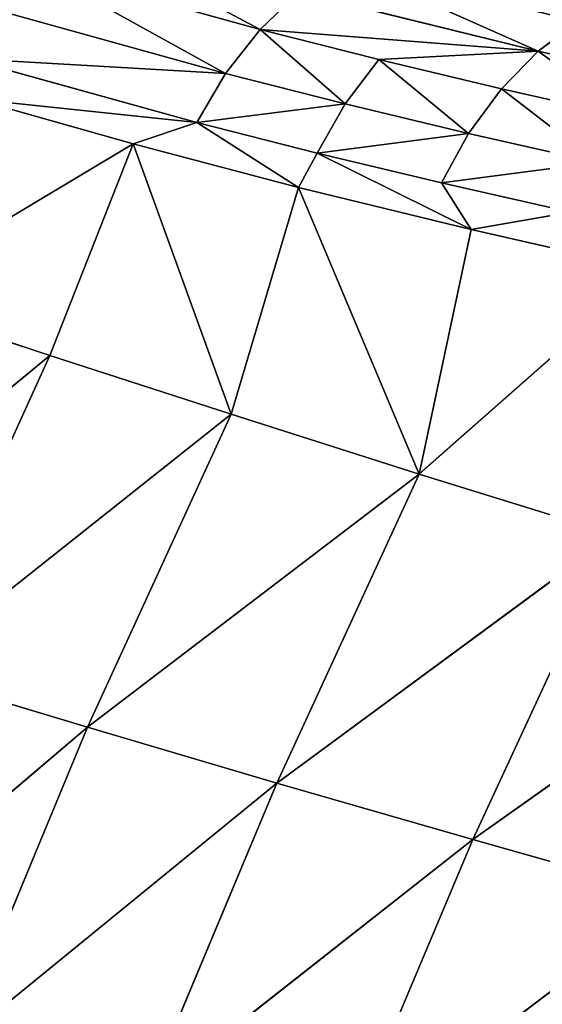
# Model space of a CAD drawing. Extents: x 0 to 605, y 0 to 400.
# Tile 362 of 656: x 42 to 51, y 266 to 282. Entities that reach past the tile are written whole.
import ezdxf

# ---------------------------------------------------------------- set-up
doc = ezdxf.new("R2010")
doc.units = 0
doc.header["$LTSCALE"] = 25.4
doc.layers.get('0').update_dxf_attribs({"linetype": 'CONTINUOUS'})

# ---------------------------------------------------------------- blocks, each defined once
blk = doc.blocks.new('ATLANTA610_-_S_STL')
at = {"color": 0}
for p, q in [((46.323, 82.377, 117.835), (42.526, 87.093, 116.782)), ((46.323, 82.377, 117.835), (42.526, 87.093, 116.782)), ((41.926, 86.8, 117.509), (45.75, 82.051, 118.569)), ((41.926, 86.8, 117.509), (45.75, 82.051, 118.569)), ((45.271, 81.825, 119.385), (41.425, 86.602, 118.319)), ((45.271, 81.825, 119.385), (41.425, 86.602, 118.319)), ((39.938, 85.961, 122.296), (42.828, 82.267, 123.259)), ((39.938, 85.961, 122.296), (42.828, 82.267, 123.259)), ((45.271, 81.825, 119.385), (41.576, 85.976, 118.997)), ((41.576, 85.976, 118.997), (44.212, 82.678, 119.741)), ((45.271, 81.825, 119.385), (41.576, 85.976, 118.997)), ((41.576, 85.976, 118.997), (44.212, 82.678, 119.741)), ((37.518, 85.908, 127.629), (42.828, 82.267, 123.259)), ((37.518, 85.908, 127.629), (42.828, 82.267, 123.259)), ((46.323, 82.377, 117.835), (46.97, 82.791, 117.216)), ((46.323, 82.377, 117.835), (46.97, 82.791, 117.216)), ((50.953, 78.393, 118.197), (46.97, 82.791, 117.216)), ((50.953, 78.393, 118.197), (46.97, 82.791, 117.216)), ((44.212, 82.678, 119.741), (42.828, 82.267, 123.259)), ((44.212, 82.678, 119.741), (42.828, 82.267, 123.259)), ((44.212, 82.678, 119.741), (45.271, 81.825, 119.385)), ((44.212, 82.678, 119.741), (46.965, 79.5, 120.464)), ((44.212, 82.678, 119.741), (45.271, 81.825, 119.385)), ((44.212, 82.678, 119.741), (46.965, 79.5, 120.464)), ((44.212, 82.678, 119.741), (45.841, 78.727, 124.236)), ((44.212, 82.678, 119.741), (45.841, 78.727, 124.236)), ((45.75, 82.051, 118.569), (46.323, 82.377, 117.835)), ((45.75, 82.051, 118.569), (46.323, 82.377, 117.835)), ((46.323, 82.377, 117.835), (50.953, 78.393, 118.197)), ((48.298, 80.131, 118.336), (46.323, 82.377, 117.835)), ((48.298, 80.131, 118.336), (46.323, 82.377, 117.835)), ((46.323, 82.377, 117.835), (50.953, 78.393, 118.197)), ((40.424, 82.214, 128.529), (42.828, 82.267, 123.259)), ((40.424, 82.214, 128.529), (42.828, 82.267, 123.259)), ((40.424, 82.214, 128.529), (45.841, 78.727, 124.236)), ((40.424, 82.214, 128.529), (45.841, 78.727, 124.236)), ((40.424, 82.214, 128.529), (43.454, 78.676, 129.441)), ((40.424, 82.214, 128.529), (43.454, 78.676, 129.441)), ((42.828, 82.267, 123.259), (45.841, 78.727, 124.236)), ((42.828, 82.267, 123.259), (45.841, 78.727, 124.236)), ((38.215, 82.169, 133.878), (43.454, 78.676, 129.441)), ((38.215, 82.169, 133.878), (43.454, 78.676, 129.441)), ((45.271, 81.825, 119.385), (45.75, 82.051, 118.569)), ((45.271, 81.825, 119.385), (45.75, 82.051, 118.569)), ((47.738, 79.789, 119.073), (45.75, 82.051, 118.569)), ((47.738, 79.789, 119.073), (45.75, 82.051, 118.569)), ((46.965, 79.5, 120.464), (45.271, 81.825, 119.385)), ((46.965, 79.5, 120.464), (45.271, 81.825, 119.385)), ((47.272, 79.55, 119.893), (45.271, 81.825, 119.385)), ((47.272, 79.55, 119.893), (45.271, 81.825, 119.385)), ((48.298, 80.131, 118.336), (47.738, 79.789, 119.073)), ((48.298, 80.131, 118.336), (47.738, 79.789, 119.073)), ((50.339, 77.943, 118.825), (48.298, 80.131, 118.336)), ((48.298, 80.131, 118.336), (50.953, 78.393, 118.197)), ((48.298, 80.131, 118.336), (50.953, 78.393, 118.197)), ((50.339, 77.943, 118.825), (48.298, 80.131, 118.336)), ((47.738, 79.789, 119.073), (47.272, 79.55, 119.893)), ((47.738, 79.789, 119.073), (47.272, 79.55, 119.893)), ((47.738, 79.789, 119.073), (49.794, 77.585, 119.565)), ((47.738, 79.789, 119.073), (49.794, 77.585, 119.565)), ((46.965, 79.5, 120.464), (45.841, 78.727, 124.236)), ((46.965, 79.5, 120.464), (45.841, 78.727, 124.236)), ((47.272, 79.55, 119.893), (46.965, 79.5, 120.464)), ((47.272, 79.55, 119.893), (46.965, 79.5, 120.464)), ((46.965, 79.5, 120.464), (49.835, 76.445, 121.164)), ((48.972, 75.345, 125.229), (46.965, 79.5, 120.464)), ((46.965, 79.5, 120.464), (49.835, 76.445, 121.164)), ((48.972, 75.345, 125.229), (46.965, 79.5, 120.464)), ((49.34, 77.332, 120.388), (47.272, 79.55, 119.893)), ((47.272, 79.55, 119.893), (49.835, 76.445, 121.164)), ((47.272, 79.55, 119.893), (49.835, 76.445, 121.164)), ((49.34, 77.332, 120.388), (47.272, 79.55, 119.893)), ((50.953, 78.393, 118.197), (51.611, 78.916, 117.706)), ((50.953, 78.393, 118.197), (51.611, 78.916, 117.706)), ((41.258, 78.633, 134.724), (43.454, 78.676, 129.441)), ((41.258, 78.633, 134.724), (43.454, 78.676, 129.441)), ((41.258, 78.633, 134.724), (46.602, 75.296, 130.367)), ((41.258, 78.633, 134.724), (46.602, 75.296, 130.367)), ((43.454, 78.676, 129.441), (45.841, 78.727, 124.236)), ((43.454, 78.676, 129.441), (45.841, 78.727, 124.236)), ((43.454, 78.676, 129.441), (48.972, 75.345, 125.229)), ((43.454, 78.676, 129.441), (48.972, 75.345, 125.229)), ((43.454, 78.676, 129.441), (46.602, 75.296, 130.367)), ((43.454, 78.676, 129.441), (46.602, 75.296, 130.367)), ((45.841, 78.727, 124.236), (48.972, 75.345, 125.229)), ((45.841, 78.727, 124.236), (48.972, 75.345, 125.229)), ((50.339, 77.943, 118.825), (50.953, 78.393, 118.197)), ((50.339, 77.943, 118.825), (50.953, 78.393, 118.197)), ((53.06, 76.265, 118.672), (50.953, 78.393, 118.197)), ((53.06, 76.265, 118.672), (50.953, 78.393, 118.197)), ((50.339, 77.943, 118.825), (49.794, 77.585, 119.565)), ((50.339, 77.943, 118.825), (49.794, 77.585, 119.565)), ((52.463, 75.797, 119.303), (50.339, 77.943, 118.825)), ((52.463, 75.797, 119.303), (50.339, 77.943, 118.825)), ((49.794, 77.585, 119.565), (49.34, 77.332, 120.388)), ((49.794, 77.585, 119.565), (49.34, 77.332, 120.388)), ((49.794, 77.585, 119.565), (51.934, 75.423, 120.048)), ((49.794, 77.585, 119.565), (51.934, 75.423, 120.048)), ((51.493, 75.157, 120.873), (49.34, 77.332, 120.388)), ((49.34, 77.332, 120.388), (49.835, 76.445, 121.164)), ((49.34, 77.332, 120.388), (49.835, 76.445, 121.164)), ((51.493, 75.157, 120.873), (49.34, 77.332, 120.388)), ((49.835, 76.445, 121.164), (48.972, 75.345, 125.229)), ((49.835, 76.445, 121.164), (48.972, 75.345, 125.229)), ((51.493, 75.157, 120.873), (49.835, 76.445, 121.164)), ((49.835, 76.445, 121.164), (52.817, 73.516, 121.842)), ((51.493, 75.157, 120.873), (49.835, 76.445, 121.164)), ((49.835, 76.445, 121.164), (52.817, 73.516, 121.842)), ((46.602, 75.296, 130.367), (48.972, 75.345, 125.229)), ((46.602, 75.296, 130.367), (48.972, 75.345, 125.229)), ((52.817, 73.516, 121.842), (48.972, 75.345, 125.229)), ((48.972, 75.345, 125.229), (52.217, 72.122, 126.236)), ((52.817, 73.516, 121.842), (48.972, 75.345, 125.229)), ((48.972, 75.345, 125.229), (52.217, 72.122, 126.236)), ((44.421, 75.257, 135.582), (46.602, 75.296, 130.367)), ((44.421, 75.257, 135.582), (46.602, 75.296, 130.367)), ((44.421, 75.257, 135.582), (49.865, 72.077, 131.307)), ((44.421, 75.257, 135.582), (49.865, 72.077, 131.307)), ((46.602, 75.296, 130.367), (52.217, 72.122, 126.236)), ((46.602, 75.296, 130.367), (52.217, 72.122, 126.236)), ((46.602, 75.296, 130.367), (49.865, 72.077, 131.307)), ((46.602, 75.296, 130.367), (49.865, 72.077, 131.307)), ((47.698, 72.041, 136.453), (49.865, 72.077, 131.307)), ((47.698, 72.041, 136.453), (49.865, 72.077, 131.307)), ((47.698, 72.041, 136.453), (53.238, 69.02, 132.261)), ((47.698, 72.041, 136.453), (53.238, 69.02, 132.261)), ((49.865, 72.077, 131.307), (52.217, 72.122, 126.236)), ((49.865, 72.077, 131.307), (52.217, 72.122, 126.236)), ((49.865, 72.077, 131.307), (55.571, 69.062, 127.259)), ((49.865, 72.077, 131.307), (55.571, 69.062, 127.259)), ((49.865, 72.077, 131.307), (53.238, 69.02, 132.261)), ((49.865, 72.077, 131.307), (53.238, 69.02, 132.261))]:
    blk.add_line(p, q, dxfattribs=at)
mesh = blk.add_polyface(dxfattribs=at)
corners = [(35.797, 103.894, 111.851), (571.006, 106.591, 111.249), (34.388, 106.591, 111.249), (37.928, 100.086, 112.701), (38.654, 98.858, 112.975), (40.127, 96.464, 113.509), (41.904, 93.74, 114.117), (42.395, 93.018, 114.278), (44.76, 89.705, 115.018), (45.369, 88.895, 115.198), (47.226, 86.522, 115.728), (49.041, 84.335, 116.216), (49.785, 83.473, 116.408), (52.433, 80.561, 117.058), (55.193, 77.763, 117.683), (58.096, 75.052, 118.288), (61.14, 72.434, 118.872), (64.319, 69.917, 119.434), (67.637, 67.499, 119.973), (71.141, 65.154, 120.497), (74.846, 62.881, 121.004), (78.763, 60.681, 121.495), (82.902, 58.555, 121.969), (87.283, 56.501, 122.428), (89.174, 55.671, 122.613), (91.934, 54.516, 122.871), (95.55, 53.096, 123.188), (96.878, 52.6, 123.298), (101.611, 50.93, 123.671), (106.635, 49.312, 124.032), (112.571, 47.58, 124.419), (118.867, 45.929, 124.787), (124.857, 44.519, 125.102), (131.222, 43.169, 125.403), (137.992, 41.883, 125.69), (145.207, 40.661, 125.963), (152.995, 39.491, 126.224), (161.346, 38.383, 126.471), (171.208, 37.246, 126.725), (179.751, 36.393, 126.915), (189.849, 35.523, 127.109), (200.64, 34.741, 127.284), (213.516, 33.978, 127.454), (226.998, 33.359, 127.592), (239.742, 32.927, 127.689), (253.158, 32.617, 127.758), (267.527, 32.431, 127.8), (285.141, 32.344, 127.819), (302.697, 32.329, 127.822), (320.938, 32.345, 127.819), (339.364, 32.444, 127.797), (353.896, 32.648, 127.751), (366.557, 32.953, 127.683), (378.727, 33.372, 127.589), (392.694, 34.022, 127.445), (404.119, 34.699, 127.293), (414.802, 35.465, 127.122), (425.484, 36.378, 126.919), (435.255, 37.36, 126.699), (444.241, 38.407, 126.466), (452.534, 39.51, 126.22), (459.554, 40.561, 125.985), (466.93, 41.799, 125.709), (474.123, 43.156, 125.406), (480.586, 44.523, 125.101), (486.816, 45.996, 124.772), (492.209, 47.411, 124.456), (497.473, 48.933, 124.117), (502.377, 50.483, 123.771), (507.695, 52.32, 123.361), (512.783, 54.251, 122.93), (514.295, 54.863, 122.793), (517.255, 56.116, 122.514), (520.424, 57.55, 122.194), (521.364, 57.995, 122.094), (525.177, 59.897, 121.67), (526.134, 60.401, 121.557), (528.665, 61.789, 121.248), (531.464, 63.42, 120.884), (532.358, 63.964, 120.762), (535.52, 65.981, 120.312), (536.527, 66.657, 120.161), (538.712, 68.179, 119.821), (541.316, 70.105, 119.392), (541.756, 70.444, 119.316), (544.642, 72.76, 118.799), (547.245, 75.006, 118.298), (549.952, 77.514, 117.738), (552.726, 80.296, 117.117), (555.195, 82.979, 116.519), (557.842, 86.104, 115.821), (560.273, 89.22, 115.126), (562.482, 92.28, 114.443), (564.617, 95.462, 113.733), (566.874, 99.093, 112.922), (568.575, 102.034, 112.266), (569.1, 102.983, 112.054)]
mesh.append_faces([[corners[k] for k in face] for face in [(0, 1, 2), (1, 95, 96)]], dxfattribs={"vtx0": -1, "color": 0})
mesh.append_faces([[corners[k] for k in face] for face in [(1, 0, 3), (1, 3, 4), (1, 4, 5), (1, 5, 6), (1, 6, 7), (1, 7, 8), (1, 8, 9), (1, 9, 10), (1, 10, 11), (1, 11, 12), (1, 12, 13), (1, 13, 14), (1, 14, 15), (1, 15, 16), (1, 16, 17), (1, 17, 18), (1, 18, 19), (1, 19, 20), (1, 20, 21), (1, 21, 22), (1, 22, 23), (1, 23, 24), (1, 24, 25), (1, 25, 26), (1, 26, 27), (1, 27, 28), (1, 28, 29), (1, 29, 30), (1, 30, 31), (1, 31, 32), (1, 32, 33), (1, 33, 34), (1, 34, 35), (1, 35, 36), (1, 36, 37), (1, 37, 38), (1, 38, 39), (1, 39, 40), (1, 40, 41), (1, 41, 42), (1, 42, 43), (1, 43, 44), (1, 44, 45), (1, 45, 46), (1, 46, 47), (1, 47, 48), (1, 48, 49), (1, 49, 50), (1, 50, 51), (1, 51, 52), (1, 52, 53), (1, 53, 54), (1, 54, 55), (1, 55, 56), (1, 56, 57), (1, 57, 58), (1, 58, 59), (1, 59, 60), (1, 60, 61), (1, 61, 62), (1, 62, 63), (1, 63, 64), (1, 64, 65), (1, 65, 66), (1, 66, 67), (1, 67, 68), (1, 68, 69), (1, 69, 70), (1, 70, 71), (1, 71, 72), (1, 72, 73), (1, 73, 74), (1, 74, 75), (1, 75, 76), (1, 76, 77), (1, 77, 78), (1, 78, 79), (1, 79, 80), (1, 80, 81), (1, 81, 82), (1, 82, 83), (1, 83, 84), (1, 84, 85), (1, 85, 86), (1, 86, 87), (1, 87, 88), (1, 88, 89), (1, 89, 90), (1, 90, 91), (1, 91, 92), (1, 92, 93), (1, 93, 94), (1, 94, 95)]], dxfattribs={"vtx0": -1, "vtx2": -1, "color": 0})
mesh = blk.add_polyface(dxfattribs=at)
corners = [(46.323, 82.377, 117.835), (43.203, 87.47, 116.172), (42.526, 87.093, 116.782), (46.97, 82.791, 117.216)]
mesh.append_faces([[corners[k] for k in face] for face in [(0, 1, 2), (1, 0, 3)]], dxfattribs={"vtx0": -1, "color": 0})
mesh = blk.add_polyface(dxfattribs=at)
corners = [(45.75, 82.051, 118.569), (42.526, 87.093, 116.782), (41.926, 86.8, 117.509), (46.323, 82.377, 117.835)]
mesh.append_faces([[corners[k] for k in face] for face in [(0, 1, 2), (1, 0, 3)]], dxfattribs={"vtx0": -1, "color": 0})
mesh = blk.add_polyface(dxfattribs=at)
corners = [(45.75, 82.051, 118.569), (41.425, 86.602, 118.319), (45.271, 81.825, 119.385), (41.926, 86.8, 117.509)]
mesh.append_faces([[corners[k] for k in face] for face in [(0, 1, 2), (1, 0, 3)]], dxfattribs={"vtx0": -1, "color": 0})
mesh = blk.add_polyface(dxfattribs=at)
corners = [(41.425, 86.602, 118.319), (41.576, 85.976, 118.997), (45.271, 81.825, 119.385)]
mesh.append_faces([[corners[k] for k in face] for face in [(0, 1, 2)]], dxfattribs={"color": 0})
mesh = blk.add_polyface(dxfattribs=at)
corners = [(39.938, 85.961, 122.296), (37.518, 85.908, 127.629), (42.828, 82.267, 123.259)]
mesh.append_faces([[corners[k] for k in face] for face in [(0, 1, 2)]], dxfattribs={"color": 0})
mesh = blk.add_polyface(dxfattribs=at)
corners = [(44.212, 82.678, 119.741), (39.938, 85.961, 122.296), (42.828, 82.267, 123.259), (41.576, 85.976, 118.997)]
mesh.append_faces([[corners[k] for k in face] for face in [(0, 1, 2), (1, 0, 3)]], dxfattribs={"vtx0": -1, "color": 0})
mesh = blk.add_polyface(dxfattribs=at)
corners = [(41.576, 85.976, 118.997), (44.212, 82.678, 119.741), (45.271, 81.825, 119.385)]
mesh.append_faces([[corners[k] for k in face] for face in [(0, 1, 2)]], dxfattribs={"color": 0})
mesh = blk.add_polyface(dxfattribs=at)
corners = [(37.518, 85.908, 127.629), (40.424, 82.214, 128.529), (42.828, 82.267, 123.259)]
mesh.append_faces([[corners[k] for k in face] for face in [(0, 1, 2)]], dxfattribs={"color": 0})
mesh = blk.add_polyface(dxfattribs=at)
corners = [(51.611, 78.916, 117.706), (48.374, 83.806, 116.399), (47.663, 83.275, 116.733), (52.285, 79.487, 117.363)]
mesh.append_faces([[corners[k] for k in face] for face in [(0, 1, 2), (1, 0, 3)]], dxfattribs={"vtx0": -1, "color": 0})
mesh = blk.add_polyface(dxfattribs=at)
corners = [(50.953, 78.393, 118.197), (47.663, 83.275, 116.733), (46.97, 82.791, 117.216), (51.611, 78.916, 117.706)]
mesh.append_faces([[corners[k] for k in face] for face in [(0, 1, 2), (1, 0, 3)]], dxfattribs={"vtx0": -1, "color": 0})
mesh = blk.add_polyface(dxfattribs=at)
corners = [(50.953, 78.393, 118.197), (46.97, 82.791, 117.216), (46.323, 82.377, 117.835)]
mesh.append_faces([[corners[k] for k in face] for face in [(0, 1, 2)]], dxfattribs={"color": 0})
mesh = blk.add_polyface(dxfattribs=at)
corners = [(44.212, 82.678, 119.741), (42.828, 82.267, 123.259), (45.841, 78.727, 124.236)]
mesh.append_faces([[corners[k] for k in face] for face in [(0, 1, 2)]], dxfattribs={"color": 0})
mesh = blk.add_polyface(dxfattribs=at)
corners = [(44.212, 82.678, 119.741), (46.965, 79.5, 120.464), (45.271, 81.825, 119.385)]
mesh.append_faces([[corners[k] for k in face] for face in [(0, 1, 2)]], dxfattribs={"color": 0})
mesh = blk.add_polyface(dxfattribs=at)
corners = [(44.212, 82.678, 119.741), (45.841, 78.727, 124.236), (46.965, 79.5, 120.464)]
mesh.append_faces([[corners[k] for k in face] for face in [(0, 1, 2)]], dxfattribs={"color": 0})
mesh = blk.add_polyface(dxfattribs=at)
corners = [(47.738, 79.789, 119.073), (46.323, 82.377, 117.835), (45.75, 82.051, 118.569), (48.298, 80.131, 118.336)]
mesh.append_faces([[corners[k] for k in face] for face in [(0, 1, 2), (1, 0, 3)]], dxfattribs={"vtx0": -1, "color": 0})
mesh = blk.add_polyface(dxfattribs=at)
corners = [(50.953, 78.393, 118.197), (46.323, 82.377, 117.835), (48.298, 80.131, 118.336)]
mesh.append_faces([[corners[k] for k in face] for face in [(0, 1, 2)]], dxfattribs={"color": 0})
mesh = blk.add_polyface(dxfattribs=at)
corners = [(40.424, 82.214, 128.529), (38.215, 82.169, 133.878), (43.454, 78.676, 129.441)]
mesh.append_faces([[corners[k] for k in face] for face in [(0, 1, 2)]], dxfattribs={"color": 0})
mesh = blk.add_polyface(dxfattribs=at)
corners = [(42.828, 82.267, 123.259), (40.424, 82.214, 128.529), (45.841, 78.727, 124.236)]
mesh.append_faces([[corners[k] for k in face] for face in [(0, 1, 2)]], dxfattribs={"color": 0})
mesh = blk.add_polyface(dxfattribs=at)
corners = [(40.424, 82.214, 128.529), (43.454, 78.676, 129.441), (45.841, 78.727, 124.236)]
mesh.append_faces([[corners[k] for k in face] for face in [(0, 1, 2)]], dxfattribs={"color": 0})
mesh = blk.add_polyface(dxfattribs=at)
corners = [(38.215, 82.169, 133.878), (41.258, 78.633, 134.724), (43.454, 78.676, 129.441)]
mesh.append_faces([[corners[k] for k in face] for face in [(0, 1, 2)]], dxfattribs={"color": 0})
mesh = blk.add_polyface(dxfattribs=at)
corners = [(45.271, 81.825, 119.385), (47.738, 79.789, 119.073), (45.75, 82.051, 118.569), (47.272, 79.55, 119.893)]
mesh.append_faces([[corners[k] for k in face] for face in [(0, 1, 2), (1, 0, 3)]], dxfattribs={"vtx0": -1, "color": 0})
mesh = blk.add_polyface(dxfattribs=at)
corners = [(46.965, 79.5, 120.464), (47.272, 79.55, 119.893), (45.271, 81.825, 119.385)]
mesh.append_faces([[corners[k] for k in face] for face in [(0, 1, 2)]], dxfattribs={"color": 0})
mesh = blk.add_polyface(dxfattribs=at)
corners = [(49.794, 77.585, 119.565), (48.298, 80.131, 118.336), (47.738, 79.789, 119.073), (50.339, 77.943, 118.825)]
mesh.append_faces([[corners[k] for k in face] for face in [(0, 1, 2), (1, 0, 3)]], dxfattribs={"vtx0": -1, "color": 0})
mesh = blk.add_polyface(dxfattribs=at)
corners = [(50.953, 78.393, 118.197), (48.298, 80.131, 118.336), (50.339, 77.943, 118.825)]
mesh.append_faces([[corners[k] for k in face] for face in [(0, 1, 2)]], dxfattribs={"color": 0})
mesh = blk.add_polyface(dxfattribs=at)
corners = [(47.272, 79.55, 119.893), (49.794, 77.585, 119.565), (47.738, 79.789, 119.073), (49.34, 77.332, 120.388)]
mesh.append_faces([[corners[k] for k in face] for face in [(0, 1, 2), (1, 0, 3)]], dxfattribs={"vtx0": -1, "color": 0})
mesh = blk.add_polyface(dxfattribs=at)
corners = [(48.972, 75.345, 125.229), (46.965, 79.5, 120.464), (45.841, 78.727, 124.236)]
mesh.append_faces([[corners[k] for k in face] for face in [(0, 1, 2)]], dxfattribs={"color": 0})
mesh = blk.add_polyface(dxfattribs=at)
corners = [(49.835, 76.445, 121.164), (47.272, 79.55, 119.893), (46.965, 79.5, 120.464)]
mesh.append_faces([[corners[k] for k in face] for face in [(0, 1, 2)]], dxfattribs={"color": 0})
mesh = blk.add_polyface(dxfattribs=at)
corners = [(48.972, 75.345, 125.229), (49.835, 76.445, 121.164), (46.965, 79.5, 120.464)]
mesh.append_faces([[corners[k] for k in face] for face in [(0, 1, 2)]], dxfattribs={"color": 0})
mesh = blk.add_polyface(dxfattribs=at)
corners = [(49.835, 76.445, 121.164), (49.34, 77.332, 120.388), (47.272, 79.55, 119.893)]
mesh.append_faces([[corners[k] for k in face] for face in [(0, 1, 2)]], dxfattribs={"color": 0})
mesh = blk.add_polyface(dxfattribs=at)
corners = [(53.06, 76.265, 118.672), (51.611, 78.916, 117.706), (50.953, 78.393, 118.197), (53.699, 76.807, 118.177)]
mesh.append_faces([[corners[k] for k in face] for face in [(0, 1, 2), (1, 0, 3)]], dxfattribs={"vtx0": -1, "color": 0})
mesh = blk.add_polyface(dxfattribs=at)
corners = [(41.258, 78.633, 134.724), (46.602, 75.296, 130.367), (43.454, 78.676, 129.441)]
mesh.append_faces([[corners[k] for k in face] for face in [(0, 1, 2)]], dxfattribs={"color": 0})
mesh = blk.add_polyface(dxfattribs=at)
corners = [(44.421, 75.257, 135.582), (46.602, 75.296, 130.367), (41.258, 78.633, 134.724)]
mesh.append_faces([[corners[k] for k in face] for face in [(0, 1, 2)]], dxfattribs={"color": 0})
mesh = blk.add_polyface(dxfattribs=at)
corners = [(43.454, 78.676, 129.441), (48.972, 75.345, 125.229), (45.841, 78.727, 124.236)]
mesh.append_faces([[corners[k] for k in face] for face in [(0, 1, 2)]], dxfattribs={"color": 0})
mesh = blk.add_polyface(dxfattribs=at)
corners = [(46.602, 75.296, 130.367), (48.972, 75.345, 125.229), (43.454, 78.676, 129.441)]
mesh.append_faces([[corners[k] for k in face] for face in [(0, 1, 2)]], dxfattribs={"color": 0})
mesh = blk.add_polyface(dxfattribs=at)
corners = [(52.463, 75.797, 119.303), (50.953, 78.393, 118.197), (50.339, 77.943, 118.825), (53.06, 76.265, 118.672)]
mesh.append_faces([[corners[k] for k in face] for face in [(0, 1, 2), (1, 0, 3)]], dxfattribs={"vtx0": -1, "color": 0})
mesh = blk.add_polyface(dxfattribs=at)
corners = [(51.934, 75.423, 120.048), (50.339, 77.943, 118.825), (49.794, 77.585, 119.565), (52.463, 75.797, 119.303)]
mesh.append_faces([[corners[k] for k in face] for face in [(0, 1, 2), (1, 0, 3)]], dxfattribs={"vtx0": -1, "color": 0})
mesh = blk.add_polyface(dxfattribs=at)
corners = [(49.34, 77.332, 120.388), (51.934, 75.423, 120.048), (49.794, 77.585, 119.565), (51.493, 75.157, 120.873)]
mesh.append_faces([[corners[k] for k in face] for face in [(0, 1, 2), (1, 0, 3)]], dxfattribs={"vtx0": -1, "color": 0})
mesh = blk.add_polyface(dxfattribs=at)
corners = [(49.835, 76.445, 121.164), (51.493, 75.157, 120.873), (49.34, 77.332, 120.388)]
mesh.append_faces([[corners[k] for k in face] for face in [(0, 1, 2)]], dxfattribs={"color": 0})
mesh = blk.add_polyface(dxfattribs=at)
corners = [(48.972, 75.345, 125.229), (52.817, 73.516, 121.842), (49.835, 76.445, 121.164)]
mesh.append_faces([[corners[k] for k in face] for face in [(0, 1, 2)]], dxfattribs={"color": 0})
mesh = blk.add_polyface(dxfattribs=at)
corners = [(52.817, 73.516, 121.842), (51.493, 75.157, 120.873), (49.835, 76.445, 121.164)]
mesh.append_faces([[corners[k] for k in face] for face in [(0, 1, 2)]], dxfattribs={"color": 0})
mesh = blk.add_polyface(dxfattribs=at)
corners = [(46.602, 75.296, 130.367), (52.217, 72.122, 126.236), (48.972, 75.345, 125.229)]
mesh.append_faces([[corners[k] for k in face] for face in [(0, 1, 2)]], dxfattribs={"color": 0})
mesh = blk.add_polyface(dxfattribs=at)
corners = [(52.217, 72.122, 126.236), (52.817, 73.516, 121.842), (48.972, 75.345, 125.229)]
mesh.append_faces([[corners[k] for k in face] for face in [(0, 1, 2)]], dxfattribs={"color": 0})
mesh = blk.add_polyface(dxfattribs=at)
corners = [(44.421, 75.257, 135.582), (49.865, 72.077, 131.307), (46.602, 75.296, 130.367)]
mesh.append_faces([[corners[k] for k in face] for face in [(0, 1, 2)]], dxfattribs={"color": 0})
mesh = blk.add_polyface(dxfattribs=at)
corners = [(47.698, 72.041, 136.453), (49.865, 72.077, 131.307), (44.421, 75.257, 135.582)]
mesh.append_faces([[corners[k] for k in face] for face in [(0, 1, 2)]], dxfattribs={"color": 0})
mesh = blk.add_polyface(dxfattribs=at)
corners = [(49.865, 72.077, 131.307), (52.217, 72.122, 126.236), (46.602, 75.296, 130.367)]
mesh.append_faces([[corners[k] for k in face] for face in [(0, 1, 2)]], dxfattribs={"color": 0})
mesh = blk.add_polyface(dxfattribs=at)
corners = [(47.698, 72.041, 136.453), (53.238, 69.02, 132.261), (49.865, 72.077, 131.307)]
mesh.append_faces([[corners[k] for k in face] for face in [(0, 1, 2)]], dxfattribs={"color": 0})
mesh = blk.add_polyface(dxfattribs=at)
corners = [(51.086, 68.989, 137.338), (53.238, 69.02, 132.261), (47.698, 72.041, 136.453)]
mesh.append_faces([[corners[k] for k in face] for face in [(0, 1, 2)]], dxfattribs={"color": 0})
mesh = blk.add_polyface(dxfattribs=at)
corners = [(49.865, 72.077, 131.307), (55.571, 69.062, 127.259), (52.217, 72.122, 126.236)]
mesh.append_faces([[corners[k] for k in face] for face in [(0, 1, 2)]], dxfattribs={"color": 0})
mesh = blk.add_polyface(dxfattribs=at)
corners = [(53.238, 69.02, 132.261), (55.571, 69.062, 127.259), (49.865, 72.077, 131.307)]
mesh.append_faces([[corners[k] for k in face] for face in [(0, 1, 2)]], dxfattribs={"color": 0})

msp = doc.modelspace()

# ---------------------------------------------------------------- block references
at = {"color": 254, "extrusion": (0, -1, 5.55112e-17)}
msp.add_blockref('ATLANTA610_-_S_STL', (-0.269, -0.066, -399.883), dxfattribs=at)

doc.saveas('drawing.dxf')
